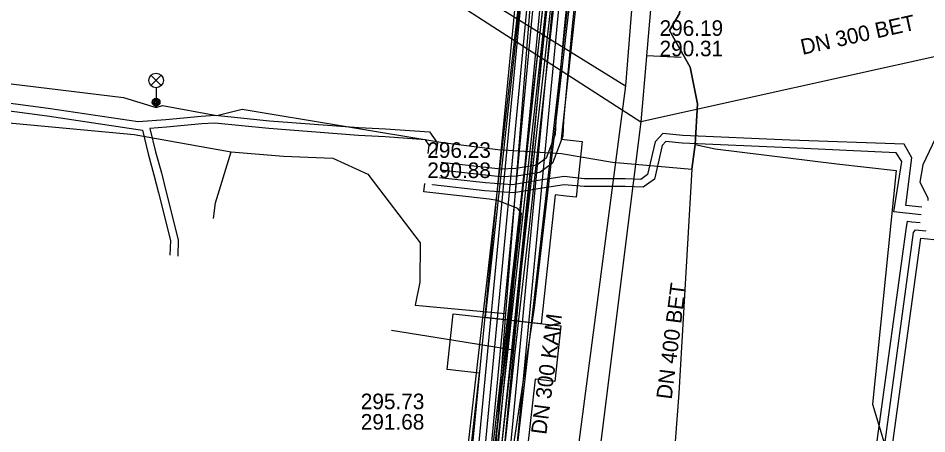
# Model space of a CAD drawing. Extents: x -595540 to -593988, y -1160850 to -1159202.
# Drawn here: x -594509.17 to -594462.38, y -1160138.18 to -1160116.79 of the extents above; entities that cross this region are included whole.
import ezdxf

# ---------------------------------------------------------------- set-up
doc = ezdxf.new("R2010")
doc.units = 0
for name, color, linetype in [('BVK-DESTOVA_popisy', 7, 'Continuous'), ('BVK-DESTOVA_trasa sítě', 7, 'Continuous'), ('BVK-SPLASKOVA_popisy', 7, 'Continuous'), ('BVK-SPLASKOVA_trasa sítě', 7, 'Continuous'), ('BVK-VODOVOD_trasa sítě', 7, 'Continuous'), ('BVK-VODOVOD_trasa zrušené sítě', 7, 'Continuous'), ('CETIN_kabel podzemní', 7, 'Continuous'), ('DESTOVA-NEPROVOZOVANA_popisy', 7, 'Continuous'), ('DESTOVA_trasa neprovozované sítě', 7, 'Continuous'), ('DSP-NN-TEPLARNY_kabel', 7, 'Continuous'), ('EON-NN_kabel', 7, 'Continuous'), ('EON-VN_kabel', 7, 'Continuous'), ('PODA_kabel optický', 7, 'Continuous'), ('QUANTCOM_kabel v kolektoru_kabelovodu', 7, 'Continuous'), ('TEPLARNY-ELEKTRO_kabel', 7, 'Continuous'), ('TEPLARNY-HORKOVODY_trasa sítě', 7, 'Continuous'), ('TEPLARNY-HORKOVODY_trasa sítě obvodem', 7, 'Continuous'), ('TEPLARNY-TEPLOVODY_trasa sítě', 7, 'Continuous'), ('TSB_kabel VO', 7, 'Continuous'), ('TSB_kolektor', 7, 'Continuous'), ('TSB_lampy VO', 7, 'Continuous')]:
    doc.layers.add(name, color=color, linetype=linetype)

msp = doc.modelspace()

# ---------------------------------------------------------------- linework, layer by layer
at = {"layer": 'BVK-DESTOVA_popisy'}
for p, q in [((-594476.141, -1160117.82), (-594476.141, -1160117.82)), ((-594491.524, -1160137.558), (-594491.524, -1160137.558))]:
    msp.add_line(p, q, dxfattribs=at)
at = {"layer": 'BVK-DESTOVA_trasa sítě'}
for p, q in [((-594504.942, -1160104.175), (-594477.1, -1160122.116)), ((-594477.1, -1160122.116), (-594480.173, -1160146.686))]:
    msp.add_line(p, q, dxfattribs=at)
msp.add_lwpolyline([(-594473.366, -1160079.011), (-594474.925, -1160096.908), (-594474.936, -1160097.039), (-594474.975, -1160097.488), (-594476.807, -1160118.719), (-594476.81, -1160118.758), (-594477.1, -1160122.116)], dxfattribs=at)
at = {"layer": 'BVK-SPLASKOVA_popisy'}
msp.add_line((-594488.1, -1160123.173), (-594488.1, -1160123.173), dxfattribs=at)
at = {"layer": 'BVK-SPLASKOVA_trasa sítě'}
msp.add_line((-594477.888, -1160120.275), (-594481.08, -1160144.54), dxfattribs=at)
for points in [[(-594474.918, -1160077.994), (-594476.095, -1160097.474), (-594476.141, -1160098.058), (-594476.149, -1160098.164), (-594477.888, -1160120.275)], [(-594505.207, -1160103.312), (-594495.122, -1160109.574), (-594477.888, -1160120.275)]]:
    msp.add_lwpolyline(points, dxfattribs=at)
at = {"layer": 'BVK-VODOVOD_trasa sítě'}
msp.add_lwpolyline([(-594484.21, -1160139.8), (-594483.57, -1160133.98), (-594483.26, -1160131.23), (-594482.87, -1160127.82), (-594482.22, -1160121.86), (-594481.55, -1160115.91), (-594480.89, -1160109.97), (-594480.2, -1160104.02), (-594479.96, -1160101.923), (-594479.95, -1160101.84), (-594479.51, -1160097.91), (-594478.87, -1160091.97), (-594478.76, -1160091.03), (-594477.9, -1160082.84), (-594477.68, -1160080.88)], dxfattribs=at)
at = {"layer": 'BVK-VODOVOD_trasa zrušené sítě'}
msp.add_lwpolyline([(-594498.19, -1160259.99), (-594497.28, -1160252.07), (-594495.44, -1160236.97), (-594490.36, -1160193.96), (-594488.8, -1160180.78), (-594484.73, -1160145.85), (-594482.58, -1160131.69), (-594479.08, -1160101.46), (-594478.45, -1160090.54), (-594477.42, -1160080.99), (-594474.61, -1160055.51), (-594472.86, -1160039.8), (-594471.82, -1160030.47), (-594469.42, -1160009.37), (-594469.34, -1160008.75)], dxfattribs=at)
at = {"layer": 'CETIN_kabel podzemní'}
for points in [[(-594479.76, -1160086.74), (-594482.24, -1160108.91), (-594484.08, -1160131.99)], [(-594520.76, -1160121.1), (-594518.86, -1160121.32), (-594503.2, -1160122.78), (-594499.27, -1160123.48), (-594498.2, -1160123.67)], [(-594499.11, -1160127.09), (-594499.01, -1160126.29), (-594498.2, -1160123.67)], [(-594498.2, -1160123.67), (-594495.51, -1160123.89)], [(-594495.51, -1160123.89), (-594492.97, -1160123.99), (-594491.16, -1160124.81), (-594488.46, -1160128.35), (-594488.49, -1160130.37), (-594488.73, -1160131.55)], [(-594488.73, -1160131.55), (-594484.08, -1160131.99)], [(-594484.08, -1160131.99), (-594485.28, -1160148.13)]]:
    msp.add_lwpolyline(points, dxfattribs=at)
at = {"layer": 'DESTOVA_trasa neprovozované sítě'}
for p, q in [((-594457.697, -1160117.818), (-594477.1, -1160122.116)), ((-594475.023, -1160118.808), (-594476.807, -1160118.719))]:
    msp.add_line(p, q, dxfattribs=at)
at = {"layer": 'DSP-NN-TEPLARNY_kabel'}
msp.add_lwpolyline([(-594484.043, -1160087.144), (-594479.06, -1160087.673), (-594481.095, -1160106.369), (-594485.199, -1160105.865), (-594485.377, -1160107.366), (-594481.263, -1160107.912), (-594493.848, -1160223.3), (-594499.298, -1160222.662), (-594499.509, -1160224.533), (-594494.023, -1160225.166), (-594500.823, -1160287.626), (-594508.353, -1160286.827)], dxfattribs=at)
at = {"layer": 'EON-NN_kabel'}
for points in [[(-594474.737, -1160095.375), (-594476.872, -1160095.118), (-594477.755, -1160098.237), (-594477.955, -1160099.958), (-594478.006, -1160100.856), (-594478.513, -1160103.405), (-594478.791, -1160104.383), (-594479.423, -1160106.544), (-594479.85, -1160107.987), (-594480.239, -1160110.467), (-594480.785, -1160114.622), (-594481.049, -1160117.32), (-594481.49, -1160122.047), (-594481.523, -1160122.777), (-594481.984, -1160123.996), (-594482.461, -1160124.353), (-594483.543, -1160124.521), (-594484.315, -1160124.549), (-594487.382, -1160124.205)], [(-594474.558, -1160095.774), (-594474.561, -1160095.798), (-594476.392, -1160095.578), (-594477.346, -1160098.372), (-594477.518, -1160099.957), (-594477.571, -1160100.889), (-594478.123, -1160103.499), (-594478.407, -1160104.493), (-594479.039, -1160106.656), (-594479.458, -1160108.075), (-594479.843, -1160110.525), (-594480.387, -1160114.668), (-594480.651, -1160117.358), (-594481.09, -1160122.075), (-594481.127, -1160122.859), (-594481.652, -1160124.246), (-594482.301, -1160124.733), (-594483.505, -1160124.919), (-594484.327, -1160124.95), (-594487.426, -1160124.603)], [(-594389.132, -1160127.722), (-594389.83, -1160127.656), (-594390.863, -1160127.308), (-594392.48, -1160127.113), (-594397.488, -1160126.475), (-594403.748, -1160125.841), (-594410.135, -1160125.197), (-594415.898, -1160124.611), (-594423.331, -1160123.836), (-594431.61, -1160123.081), (-594436.119, -1160122.534), (-594440.696, -1160121.926), (-594447.542, -1160121.049), (-594454.872, -1160120.229), (-594456.692, -1160120.351), (-594459.15, -1160120.521), (-594460.636, -1160121.21), (-594461.781, -1160122.638), (-594462.584, -1160124.339), (-594462.741, -1160125.219), (-594462.331, -1160126.035), (-594462.335, -1160126.164)], [(-594510.994, -1160120.967), (-594507.614, -1160121.419), (-594502.99, -1160122.105), (-594501.556, -1160121.992), (-594499.74, -1160121.833), (-594499.026, -1160121.779), (-594496.221, -1160122.065), (-594491.617, -1160122.417), (-594490.245, -1160122.487), (-594487.992, -1160122.643), (-594487.581, -1160123.213), (-594487.659, -1160123.797)], [(-594511.048, -1160121.363), (-594507.67, -1160121.815), (-594502.771, -1160122.542), (-594502.479, -1160123.772), (-594502.177, -1160124.846), (-594501.947, -1160125.767), (-594501.326, -1160128.229), (-594501.352, -1160128.984)], [(-594488.057, -1160123.753), (-594488.01, -1160123.329), (-594488.196, -1160123.042), (-594490.271, -1160122.887), (-594491.643, -1160122.817), (-594496.257, -1160122.463), (-594499.032, -1160122.181), (-594499.708, -1160122.231), (-594501.522, -1160122.39), (-594502.379, -1160122.458), (-594502.091, -1160123.672), (-594501.791, -1160124.744), (-594501.559, -1160125.669), (-594500.924, -1160128.187), (-594500.953, -1160129.029)], [(-594462.634, -1160126.509), (-594463.462, -1160126.421), (-594463.151, -1160123.98), (-594463.544, -1160123.269), (-594469.425, -1160123.066), (-594474.942, -1160122.822), (-594475.968, -1160122.719), (-594476.372, -1160123.148), (-594476.759, -1160124.829), (-594477.109, -1160125.081), (-594477.904, -1160125.046), (-594480.003, -1160125.049), (-594481.05, -1160124.936), (-594482.508, -1160125.16), (-594483.715, -1160125.364), (-594485.096, -1160125.266), (-594487.471, -1160125)], [(-594462.676, -1160126.907), (-594464.074, -1160126.759), (-594463.664, -1160124.16), (-594463.961, -1160123.721), (-594469.441, -1160123.466), (-594474.97, -1160123.222), (-594475.812, -1160123.137), (-594476.006, -1160123.344), (-594476.403, -1160125.065), (-594476.987, -1160125.487), (-594477.912, -1160125.446), (-594480.021, -1160125.449), (-594481.048, -1160125.356), (-594482.283, -1160125.553), (-594483.647, -1160125.777), (-594485.141, -1160125.664), (-594487.838, -1160125.362), (-594487.835, -1160125.337)], [(-594484.907, -1160126.102), (-594488.278, -1160125.715), (-594488.231, -1160125.293)], [(-594491.815, -1160194.556), (-594491.396, -1160194.259), (-594489.054, -1160175.358), (-594488.676, -1160172.944), (-594485.743, -1160147.317), (-594485.226, -1160144.44), (-594483.243, -1160126.835), (-594483.431, -1160126.576), (-594484.492, -1160126.165), (-594484.907, -1160126.102)], [(-594464.929, -1160138.533), (-594463.441, -1160127.658), (-594463.377, -1160127.231), (-594463.147, -1160127.259), (-594462.718, -1160127.304)], [(-594453.087, -1160142.062), (-594454.66, -1160141.924), (-594456.219, -1160142.239), (-594458.374, -1160142.694), (-594460.437, -1160142.741), (-594462.241, -1160142.751), (-594463.596, -1160142.76), (-594464.591, -1160142.742), (-594464.135, -1160138.631), (-594462.694, -1160128.11), (-594461.68, -1160128.215), (-594461.584, -1160127.288), (-594461.908, -1160127.254)], [(-594464.532, -1160138.582), (-594463.058, -1160127.813), (-594462.96, -1160127.68), (-594462.438, -1160127.735), (-594462.436, -1160127.713)]]:
    msp.add_lwpolyline(points, dxfattribs=at)
at = {"layer": 'EON-VN_kabel'}
for points in [[(-594507.908, -1160352.983), (-594493.4, -1160219.322), (-594493.357, -1160218.925), (-594485.737, -1160148.725), (-594481.531, -1160104.454), (-594481.385, -1160102.826), (-594480.679, -1160095.006), (-594479.672, -1160088.145), (-594478.228, -1160073.321), (-594478.064, -1160071.488), (-594477.548, -1160064.204), (-594476.903, -1160059.951), (-594476.168, -1160052.428), (-594474.681, -1160037.844), (-594473.216, -1160021.563), (-594473.18, -1160021.165), (-594471.953, -1160007.533), (-594471.871, -1160006.857), (-594471.823, -1160006.461), (-594471.776, -1160006.071), (-594472.104, -1160006.031), (-594491.892, -1160003.645), (-594490.259, -1159978.956)], [(-594325.571, -1160023.302), (-594471.242, -1160005.68), (-594472.063, -1160005.581), (-594472.104, -1160006.031), (-594472.139, -1160006.423), (-594472.175, -1160006.821), (-594472.24, -1160007.542), (-594473.469, -1160021.134), (-594473.505, -1160021.533), (-594474.976, -1160037.793), (-594476.47, -1160052.411), (-594477.178, -1160059.925), (-594477.893, -1160064.161), (-594478.383, -1160071.41), (-594478.563, -1160073.416), (-594479.999, -1160088.093), (-594481.014, -1160094.954), (-594481.712, -1160102.809), (-594481.858, -1160104.428), (-594486.056, -1160148.673), (-594493.705, -1160218.887)], [(-594325.626, -1160023.698), (-594470.891, -1160006.17), (-594471.007, -1160006.559), (-594471.123, -1160006.948), (-594471.319, -1160007.604), (-594471.934, -1160014.52), (-594471.97, -1160014.919), (-594472.53, -1160021.226), (-594472.566, -1160021.625), (-594474.012, -1160037.886), (-594475.489, -1160052.502), (-594476.214, -1160060.064), (-594476.905, -1160064.242), (-594477.393, -1160071.374), (-594477.569, -1160073.568), (-594479.021, -1160088.234), (-594480.033, -1160095.076), (-594480.722, -1160102.864), (-594480.867, -1160104.543), (-594485.09, -1160148.781), (-594489.661, -1160193.703), (-594489.269, -1160193.746), (-594488.878, -1160193.789), (-594487.916, -1160193.894)], [(-594325.737, -1160024.49), (-594470.334, -1160007.043), (-594470.704, -1160006.998), (-594471.123, -1160006.948), (-594471.504, -1160006.902), (-594471.871, -1160006.857), (-594472.175, -1160006.821), (-594472.554, -1160006.775), (-594472.634, -1160007.487), (-594473.844, -1160021.095), (-594473.879, -1160021.493), (-594475.326, -1160037.761), (-594476.803, -1160052.372), (-594477.524, -1160059.893), (-594478.218, -1160064.089), (-594478.709, -1160071.276), (-594478.883, -1160073.45), (-594480.331, -1160088.072), (-594481.344, -1160094.921), (-594482.037, -1160102.749), (-594482.182, -1160104.429), (-594486.404, -1160148.653), (-594494.072, -1160218.846)], [(-594492.475, -1160219.423), (-594489.792, -1160194.895), (-594488.996, -1160194.982), (-594488.917, -1160194.186), (-594488.878, -1160193.789), (-594484.433, -1160148.844), (-594480.21, -1160104.6), (-594480.065, -1160102.921), (-594479.377, -1160095.153), (-594478.366, -1160088.315), (-594476.911, -1160073.627), (-594476.734, -1160071.423), (-594476.249, -1160064.319), (-594475.559, -1160060.149), (-594474.832, -1160052.566), (-594473.355, -1160037.948), (-594471.909, -1160021.686), (-594471.873, -1160021.287), (-594471.313, -1160014.98), (-594471.277, -1160014.581), (-594470.662, -1160007.663), (-594470.334, -1160007.043), (-594470.133, -1160006.664), (-594325.682, -1160024.094)], [(-594470.384, -1160015.065), (-594471.313, -1160014.98), (-594471.642, -1160014.949), (-594471.97, -1160014.919), (-594472.299, -1160014.889), (-594472.86, -1160021.196), (-594472.895, -1160021.594), (-594474.341, -1160037.855), (-594475.817, -1160052.469), (-594476.541, -1160060.021), (-594477.233, -1160064.204), (-594477.722, -1160071.35), (-594477.897, -1160073.539), (-594479.349, -1160088.194), (-594480.361, -1160095.037), (-594481.051, -1160102.835), (-594481.196, -1160104.514), (-594485.419, -1160148.749), (-594490.105, -1160194.056), (-594489.309, -1160194.143), (-594488.917, -1160194.186), (-594487.945, -1160194.292)], [(-594492.986, -1160218.965), (-594490.146, -1160194.453), (-594489.349, -1160194.54), (-594489.309, -1160194.143), (-594489.269, -1160193.746), (-594484.762, -1160148.812), (-594480.538, -1160104.571), (-594480.394, -1160102.892), (-594479.705, -1160095.114), (-594478.693, -1160088.275), (-594477.24, -1160073.598), (-594477.063, -1160071.399), (-594476.577, -1160064.281), (-594475.886, -1160060.106), (-594475.161, -1160052.534), (-594473.684, -1160037.917), (-594472.238, -1160021.655)], [(-594489.768, -1160105.148), (-594482.62, -1160105.807), (-594482.768, -1160107.671), (-594486.733, -1160148.622), (-594494.426, -1160218.808), (-594494.469, -1160219.205), (-594504.9, -1160314.37), (-594578.409, -1160305.974), (-594579.47, -1160306.23), (-594579.766, -1160305.696), (-594579.952, -1160305.656), (-594583.626, -1160304.869)]]:
    msp.add_lwpolyline(points, dxfattribs=at)
at = {"layer": 'PODA_kabel optický'}
msp.add_lwpolyline([(-594478.276, -1160085.101), (-594485.481, -1160149.504)], dxfattribs=at)
at = {"layer": 'QUANTCOM_kabel v kolektoru_kabelovodu'}
msp.add_line((-594475.738, -1160059.799), (-594497.8, -1160258.697), dxfattribs=at)
at = {"layer": 'TEPLARNY-ELEKTRO_kabel'}
msp.add_lwpolyline([(-594484.043, -1160087.144), (-594479.06, -1160087.673), (-594481.095, -1160106.369), (-594485.199, -1160105.865), (-594485.377, -1160107.366), (-594481.263, -1160107.912), (-594493.848, -1160223.3), (-594499.298, -1160222.662), (-594499.509, -1160224.533), (-594494.023, -1160225.166), (-594500.823, -1160287.626), (-594508.353, -1160286.827)], dxfattribs=at)
at = {"layer": 'TEPLARNY-HORKOVODY_trasa sítě'}
msp.add_line((-594481.3, -1160108.77), (-594494.301, -1160222.516), dxfattribs=at)
at = {"layer": 'TEPLARNY-HORKOVODY_trasa sítě obvodem'}
for p, q in [((-594479.918, -1160107.686), (-594493.202, -1160223.904)), ((-594495.401, -1160221.129), (-594482.683, -1160109.854))]:
    msp.add_line(p, q, dxfattribs=at)
at = {"layer": 'TEPLARNY-TEPLOVODY_trasa sítě'}
for p, q in [((-594486.635, -1160133.388), (-594489.938, -1160132.857)), ((-594483.761, -1160133.849), (-594486.635, -1160133.388))]:
    msp.add_line(p, q, dxfattribs=at)
for points in [[(-594478.675, -1160087.004), (-594478.827, -1160088.82), (-594479.226, -1160092.265), (-594480.756, -1160105.457), (-594485.186, -1160104.874), (-594485.636, -1160108.849), (-594481.237, -1160109.426), (-594483.761, -1160133.849)], [(-594483.761, -1160133.849), (-594484.342, -1160139.394), (-594485.443, -1160149.91), (-594467.707, -1160151.945), (-594460.045, -1160152.824)]]:
    msp.add_lwpolyline(points, dxfattribs=at)
at = {"layer": 'TSB_kabel VO'}
for points in [[(-594511.514, -1160119.932), (-594503.741, -1160120.86), (-594502.058, -1160121.387), (-594502.064, -1160121.112), (-594502.058, -1160121.387), (-594501.728, -1160121.281), (-594498.935, -1160121.797), (-594497.628, -1160121.47), (-594487.306, -1160123.188), (-594484.471, -1160123.536), (-594481.186, -1160123.756), (-594478.565, -1160124.188), (-594474.481, -1160124.552), (-594474.301, -1160123.29), (-594474.184, -1160121.186), (-594474.564, -1160119.302), (-594475.633, -1160117.417), (-594475.107, -1160116.542), (-594474.244, -1160108.55), (-594474.357, -1160103.568), (-594473.947, -1160100.986), (-594475.051, -1160100.838), (-594475.014, -1160100.515)], [(-594475.014, -1160100.515), (-594475.051, -1160100.838), (-594473.947, -1160100.986), (-594474.357, -1160103.568), (-594474.244, -1160108.55), (-594475.107, -1160116.542), (-594475.633, -1160117.417), (-594474.564, -1160119.302), (-594474.184, -1160121.186), (-594474.301, -1160123.29), (-594474.481, -1160124.552), (-594475.157, -1160136.089), (-594475.51, -1160140.834)], [(-594475.014, -1160100.515), (-594475.051, -1160100.838), (-594473.947, -1160100.986), (-594474.357, -1160103.568), (-594474.244, -1160108.55), (-594475.107, -1160116.542), (-594475.633, -1160117.417), (-594474.564, -1160119.302), (-594474.184, -1160121.186), (-594474.301, -1160123.29), (-594473.286, -1160123.512), (-594467.011, -1160124.276), (-594463.953, -1160124.63), (-594465.179, -1160136.65), (-594464.522, -1160138.816)]]:
    msp.add_lwpolyline(points, dxfattribs=at)
at = {"layer": 'TSB_kolektor'}
msp.add_lwpolyline([(-594479.126, -1160104.002), (-594481.199, -1160123.015), (-594480.122, -1160123.135), (-594480.442, -1160125.997), (-594480.95, -1160125.95), (-594481.511, -1160125.878), (-594482.234, -1160132.508), (-594485.097, -1160132.189), (-594483.154, -1160114.379)], dxfattribs=at)
msp.add_lwpolyline([(-594485.413, -1160135.052), (-594487.083, -1160134.866), (-594486.762, -1160132.004), (-594481.217, -1160132.622), (-594481.537, -1160135.484), (-594482.551, -1160135.371), (-594484.018, -1160148.454), (-594486.88, -1160148.134)], close=True, dxfattribs=at)
at = {"layer": 'TSB_lampy VO'}
for p, q in [((-594502.329, -1160120.252), (-594501.799, -1160119.722)), ((-594502.329, -1160119.722), (-594501.799, -1160120.252)), ((-594502.329, -1160120.252), (-594501.799, -1160119.722)), ((-594502.329, -1160119.722), (-594501.799, -1160120.252)), ((-594502.064, -1160120.362), (-594502.064, -1160121.112)), ((-594502.064, -1160120.362), (-594502.064, -1160121.112))]:
    msp.add_line(p, q, dxfattribs=at)
for centre, radius in [((-594502.064, -1160119.987), 0.375), ((-594502.064, -1160119.987), 0.375), ((-594502.064, -1160121.112), 0.2), ((-594502.064, -1160121.112), 0.2), ((-594502.064, -1160121.112), 0.145), ((-594502.064, -1160121.112), 0.145), ((-594502.064, -1160121.112), 0.0876), ((-594502.064, -1160121.112), 0.0876)]:
    msp.add_circle(centre, radius, dxfattribs=at)

# ---------------------------------------------------------------- texts
at = {"layer": 'BVK-DESTOVA_popisy'}
for s, p in [('296.19', (-594476.141, -1160117.695)), ('290.31', (-594476.141, -1160118.745)), ('295.73', (-594491.524, -1160136.908)), ('291.68', (-594491.524, -1160137.958))]:
    msp.add_text(s, height=0.8, dxfattribs=at).set_placement(p)
msp.add_text('DN 400 BET', height=0.8, rotation=82.8497, dxfattribs=at).set_placement((-594475.52, -1160136.43))
at = {"layer": 'BVK-SPLASKOVA_popisy'}
for s, p in [('296.23', (-594488.1, -1160123.973)), ('290.88', (-594488.1, -1160125.013))]:
    msp.add_text(s, height=0.8, dxfattribs=at).set_placement(p)
msp.add_text('DN 300 KAM', height=0.8, rotation=82.5059, dxfattribs=at).set_placement((-594481.975, -1160138.242))
at = {"layer": 'DESTOVA-NEPROVOZOVANA_popisy'}
msp.add_text('DN 300 BET', height=0.8, rotation=12.4905, dxfattribs=at).set_placement((-594468.783, -1160118.675))

doc.saveas('drawing.dxf')
